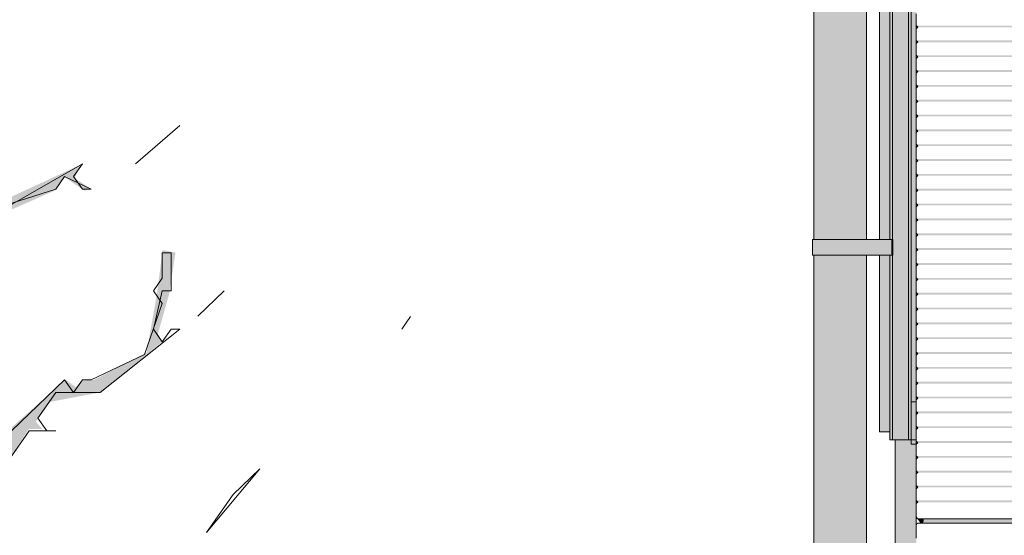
# Model space of a CAD drawing. Header units: metres. Extents: x -52 to 321, y -8 to 26.
# Tile 46 of 320: x -45.661 to -43.793, y 3.169 to 4.147. Entities that reach past the tile are written whole.
import ezdxf

# ---------------------------------------------------------------- set-up
doc = ezdxf.new("R2010")
doc.units = ezdxf.units.M
doc.header["$MEASUREMENT"] = 0
for name, color, linetype in [('10 Fassade', 7, 'Continuous'), ('10 Wand außen', 7, 'Continuous'), ('20 Träger', 7, 'Continuous'), ('30 Dachentwässerung', 7, 'Continuous'), ('50 Sanitäreinrichtung', 7, 'Continuous'), ('60 Pflanzen außen', 7, 'Continuous'), ('94 Genehmigungsplanung Bemaßung', 7, 'Continuous')]:
    doc.layers.add(name, color=color, linetype=linetype)
doc.styles.add('ERSTELLTER_STIL_2', font='arial.ttf')
doc.dimstyles.new('ERSTELLTER_STIL__1', dxfattribs={"dimtxt": 0.25, "dimasz": 0.19, "dimexe": 0.18, "dimexo": 0.1, "dimgap": 0, "dimtad": 1, "dimtih": 1, "dimtoh": 1, "dimzin": 0, "dimdsep": 46, "dimtxsty": 'ERSTELLTER_STIL_2', "dimblk": 'ARROWHEAD_6', "dimblk1": 'ARROWHEAD_6', "dimblk2": 'ARROWHEAD_6', "dimcen": 0.09, "dimclrd": 7, "dimclre": 7, "dimclrt": 7, "dimazin": 0, "dimtfac": 1, "dimtdec": 4, "dimtmove": 0, "dimatfit": 3, "dimfxl": 1, "dimtolj": 1, "dimtzin": 0, "dimarcsym": 0})

# ---------------------------------------------------------------- blocks, each defined once
blk = doc.blocks.new('Laubbäume 27[7]_1', base_point=(-46.1381, -0.3228))
at = {"layer": '60 Pflanzen außen', "linetype": 'Continuous', "lineweight": 0, "true_color": 0xffffff}
h = blk.add_hatch(color=7, dxfattribs=at)
h.paths.add_polyline_path([(-45.0578, 1.5973), (-45.0631, 1.6337), (-45.4996, 1.484), (-45.5628, 1.4759), (-45.71, 1.4274), (-45.7232, 1.4598), (-45.5102, 1.6297), (-45.4733, 1.6742), (-45.3524, 1.7187), (-45.305, 1.7834), (-45.163, 1.8562), (-45.1551, 1.9007), (-45.2998, 1.8198), (-45.3839, 1.7348), (-45.4549, 1.7227), (-45.5549, 1.6297), (-45.6877, 1.5548), (-45.8336, 1.3303), (-46.0676, 1.201), (-46.1106, 1.2974), (-46.1045, 1.3708), (-46.1676, 1.5407), (-46.1387, 1.5933), (-46.0203, 1.5933), (-45.8573, 1.6297), (-45.7942, 1.6378), (-45.7047, 1.6621), (-45.8152, 1.6985), (-45.8941, 1.6418), (-46.0361, 1.6419), (-46.165, 1.6095), (-46.2649, 1.7147), (-46.2596, 1.8037), (-46.1754, 1.8401), (-46.136, 1.9736), (-46.1097, 2.0019), (-45.9572, 1.8886), (-45.902, 1.8805), (-45.8967, 1.917), (-45.9572, 1.917), (-46.0545, 1.9817), (-46.0755, 2.0464), (-45.944, 2.1435), (-45.8309, 2.1718), (-45.7336, 2.2811), (-45.7428, 2.3195), (-45.8125, 2.2123), (-45.9203, 2.1921), (-46.0939, 2.0788), (-46.1965, 2.0788), (-46.214, 2.1127), (-46.1665, 2.1859), (-45.8647, 2.3687), (-45.7397, 2.3957), (-45.606, 2.716), (-45.4307, 2.8205), (-45.3387, 2.8474), (-45.4439, 2.8474), (-45.6192, 2.7294), (-45.7529, 2.4159), (-45.7901, 2.4125), (-45.8055, 2.4429), (-46.1189, 2.2474), (-46.1804, 2.1839), (-46.1944, 2.2054), (-46.0929, 2.3615), (-45.913, 2.541), (-45.8767, 2.5449), (-45.7558, 2.6462), (-45.7003, 2.6869), (-45.8413, 2.6178), (-45.8597, 2.6422), (-45.821, 2.6909), (-45.7276, 2.7682), (-45.8404, 2.6977), (-45.9179, 2.6042), (-45.9566, 2.6395), (-46.0597, 2.6408), (-46.057, 2.6219), (-46.0156, 2.6151), (-45.9734, 2.634), (-45.9496, 2.5975), (-45.9762, 2.578), (-46.098, 2.4805), (-46.1474, 2.4805), (-46.1652, 2.5019), (-46.1626, 2.5195), (-46.1322, 2.5663), (-46.1436, 2.5975), (-46.1132, 2.6444), (-46.1474, 2.697), (-46.1651, 2.7634), (-46.067, 2.8788), (-46.0092, 2.8601), (-45.9391, 2.8882), (-45.927, 2.8601), (-45.9331, 2.8413), (-45.8996, 2.8437), (-45.9254, 2.9092), (-46.0107, 2.8835), (-46.0472, 2.9397), (-45.9985, 3.0567), (-45.7101, 3.2686), (-45.6439, 3.3704), (-45.618, 3.3704), (-45.6302, 3.3845), (-45.6043, 3.4219), (-45.5054, 3.4406), (-45.3899, 3.5369), (-45.3988, 3.5507), (-45.3775, 3.6256), (-45.3653, 3.7052), (-45.3897, 3.7099), (-45.4003, 3.6279), (-45.4201, 3.5156), (-45.5191, 3.4641), (-45.5434, 3.4617), (-45.5541, 3.45), (-45.5739, 3.4641), (-45.6773, 3.3728), (-45.6926, 3.4032), (-45.7124, 3.3166), (-45.9985, 3.0825), (-46.0487, 3.0544), (-46.0639, 3.0497), (-46.081, 3.0767), (-45.9022, 3.2176), (-45.8793, 3.2461), (-45.8776, 3.2704), (-46.052, 3.1079), (-46.0634, 3.1255), (-46.0634, 3.1783), (-45.963, 3.3179), (-45.9139, 3.5521), (-45.8765, 3.6097), (-45.8976, 3.6287), (-45.8113, 3.7276), (-45.592, 3.8238), (-45.5753, 3.8482), (-45.5383, 3.8224), (-45.5268, 3.8265), (-45.5568, 3.8468), (-45.5436, 3.8725), (-45.7488, 3.7777), (-45.8117, 3.754), (-45.8606, 3.6788), (-45.8774, 3.7073), (-45.8452, 3.8922), (-45.8104, 3.9457), (-45.8289, 3.9484), (-45.8438, 3.9688), (-45.7042, 4.1639), (-45.6535, 4.1639), (-45.528, 4.3122), (-45.684, 4.1698), (-45.689, 4.1873), (-45.4759, 4.4468), (-45.4683, 4.4761), (-45.5622, 4.357), (-45.6903, 4.2127), (-45.7537, 4.1151), (-45.774, 4.1151), (-45.7943, 4.1444), (-45.8412, 4.0722), (-45.8564, 4.0644), (-45.8755, 4.0878), (-45.7397, 4.2439), (-45.6138, 4.5), (-45.5959, 4.5109), (-45.58, 4.5532), (-45.543, 4.7889), (-45.5398, 4.8295), (-45.5398, 4.8734), (-45.5504, 4.8897), (-45.5546, 4.8393), (-45.6075, 4.784), (-45.5789, 4.7857), (-45.5568, 4.7596), (-45.5885, 4.5613), (-45.6598, 4.4292), (-45.6953, 4.4195), (-45.7068, 4.398), (-45.6941, 4.3805), (-45.7093, 4.3122), (-45.7892, 4.2146), (-45.8108, 4.2264), (-45.8108, 4.2849), (-45.8247, 4.2907), (-45.8577, 4.24), (-45.9794, 4.3825), (-45.9502, 4.4527), (-45.9959, 4.3805), (-46.0289, 4.4254), (-45.9439, 4.6478), (-46.0289, 4.4527), (-46.0504, 4.4839), (-46.0441, 4.4234), (-46.0631, 4.3981), (-46.0961, 4.4488), (-46.0809, 4.521), (-46.1176, 4.6946), (-46.1158, 4.7352), (-46.1128, 4.8078), (-46.0823, 4.9108), (-46.0788, 5.0908), (-46.0788, 5.229), (-46.0788, 5.4178), (-46.1029, 5.4987), (-46.1029, 5.2728), (-46.1029, 5.1144), (-46.1314, 4.9964), (-46.1128, 4.9483), (-46.1143, 4.9038), (-46.1744, 4.8441), (-46.2147, 4.9061), (-46.1448, 4.7329), (-46.0991, 4.473), (-46.1098, 4.4449), (-46.0611, 4.281), (-46.0444, 4.2623), (-46.0611, 4.2365), (-46.0992, 4.2318), (-46.0824, 4.1991), (-46.1114, 3.9766), (-46.1129, 3.9205), (-46.1296, 3.8994), (-46.1661, 4.0141), (-46.1737, 4.089), (-46.1981, 4.1593), (-46.2498, 4.3794), (-46.2331, 4.2342), (-46.1829, 4.0422), (-46.1798, 3.9626), (-46.1798, 3.9486), (-46.1448, 3.8994), (-46.1631, 3.8736), (-46.1312, 3.7495), (-46.1479, 3.6793), (-46.1312, 3.485), (-46.1981, 3.4077), (-46.2316, 3.3679), (-46.2986, 3.389), (-46.3153, 3.4218), (-46.1799, 3.6044), (-46.1829, 3.684), (-46.2012, 3.6793), (-46.2194, 3.5763), (-46.2636, 3.6442), (-46.2499, 3.5365), (-46.329, 3.4499), (-46.4644, 3.6583), (-46.4827, 3.7004), (-46.5232, 3.873), (-46.569, 4.0194), (-46.569, 4.0817), (-46.569, 4.1318), (-46.5531, 4.2104), (-46.5487, 4.2524), (-46.5487, 4.3527), (-46.5646, 4.3567), (-46.5831, 4.1128), (-46.5813, 4.0695), (-46.5394, 3.8448), (-46.5299, 3.7987), (-46.4355, 3.5342), (-46.4447, 3.5037), (-46.5223, 3.6395), (-46.612, 3.8549), (-46.6851, 3.9673), (-46.698, 3.9264), (-46.5816, 3.7472), (-46.5664, 3.684), (-46.5786, 3.6653), (-46.5352, 3.636), (-46.4842, 3.5576), (-46.4356, 3.3679), (-46.4477, 3.3422), (-46.3823, 3.176), (-46.3615, 3.0558), (-46.3964, 3.0021), (-46.3825, 2.9807), (-46.5321, 2.6978), (-46.6082, 2.8148), (-46.5752, 2.8578), (-46.5068, 2.8578), (-46.4877, 2.8909), (-46.5905, 2.9573), (-46.6031, 2.9787), (-46.6044, 2.9163), (-46.6171, 2.8909), (-46.6513, 2.9631), (-46.6513, 3.0314), (-46.4763, 3.246), (-46.6145, 3.1231), (-46.6564, 3.0743), (-46.7553, 3.2265), (-46.7521, 3.2412), (-46.8047, 3.3221), (-46.7883, 3.3397), (-46.82, 3.3416), (-46.9924, 3.6499), (-46.9734, 3.7748), (-46.9417, 3.8626), (-46.9201, 3.9679), (-46.9366, 3.9484), (-46.9607, 3.8275), (-47.0051, 3.8021), (-47.038, 3.8743), (-47.0228, 3.9543), (-46.9746, 4.0577), (-46.9404, 4.1104), (-46.9087, 4.1123), (-46.9404, 4.2021), (-46.934, 4.2469), (-46.9746, 4.1845), (-46.9632, 4.165), (-46.9886, 4.0694), (-47.0091, 4.0433), (-47.0259, 3.9754), (-47.0434, 3.9391), (-47.1065, 4.0362), (-47.1019, 4.0948), (-47.2069, 4.2563), (-47.2237, 4.3359), (-47.2328, 4.3289), (-47.2297, 4.2961), (-47.245, 4.1557), (-47.2541, 4.144), (-47.2069, 4.0386), (-47.2069, 3.9941), (-47.2245, 3.9719), (-47.2678, 4.0386), (-47.3439, 4.0948), (-47.3104, 4.0363), (-47.1423, 3.8782), (-47.0578, 3.7483), (-47.0731, 3.7249), (-47.0076, 3.6242), (-46.9863, 3.5048), (-46.9879, 3.4837), (-47.0076, 3.4533), (-47.1568, 3.6827), (-47.1735, 3.6827), (-47.0913, 3.5329), (-46.8729, 3.2215), (-46.7834, 2.9765), (-46.7671, 2.9554), (-46.7925, 2.9343), (-46.822, 2.9359), (-46.8516, 2.9587), (-46.8379, 2.931), (-46.6995, 2.8318), (-46.6688, 2.7635), (-46.6678, 2.7359), (-46.6847, 2.7213), (-47.0102, 2.8189), (-47.0539, 2.848), (-47.1011, 2.8901), (-47.1559, 2.8621), (-46.8804, 2.7497), (-46.8744, 2.7169), (-46.7998, 2.7309), (-46.783, 2.7145), (-46.7709, 2.7356), (-46.6385, 2.6934), (-46.6187, 2.6653), (-46.6187, 2.6092), (-46.6392, 2.5869), (-46.5776, 2.4921), (-46.5655, 2.361), (-46.4803, 2.1339), (-46.4803, 2.0332), (-46.4985, 2.0191), (-46.8014, 2.0449), (-46.8014, 2.0637), (-46.8014, 2.1245), (-46.8257, 2.1339), (-46.8257, 2.0613), (-46.8417, 2.0306), (-46.8735, 2.0356), (-46.8235, 1.9587), (-46.8359, 1.9451), (-46.6231, 1.7486), (-46.5013, 1.6707), (-46.4859, 1.6448), (-46.4859, 1.5804), (-46.4698, 1.6052), (-46.4488, 1.6058), (-46.4353, 1.5849), (-46.4353, 1.5364), (-46.4447, 1.5225), (-46.4356, 1.4972), (-46.368, 1.3932), (-46.3639, 1.344), (-46.3321, 1.2951), (-46.4113, 1.1968), (-46.4504, 1.1975), (-46.48, 1.2431), (-46.4351, 1.3123), (-46.4351, 1.4153), (-46.4866, 1.2533), (-46.6109, 1.4445), (-46.633, 1.441), (-46.5485, 1.3111), (-46.4831, 1.1706), (-46.4831, 1.1472), (-46.4983, 1.1284), (-46.7372, 1.3883), (-46.5683, 1.1636), (-46.5851, 1.1495), (-46.7175, 1.194), (-46.9198, 1.3837), (-47.0233, 1.468), (-47.1557, 1.7279), (-47.2348, 1.8941), (-47.3246, 1.9597), (-47.0583, 1.5125), (-47.072, 1.4867), (-47.1618, 1.5382), (-46.8565, 1.3168), (-46.8377, 1.2904), (-46.8542, 1.2695), (-46.82, 1.269), (-46.7684, 1.1962), (-46.4985, 1.1065), (-46.4251, 0.9936), (-46.4157, 1.0028), (-46.3643, 0.8824), (-46.3643, 0.8353), (-46.3674, 0.8127), (-46.36, 0.761), (-46.3497, 0.5649), (-46.3663, 0.4935), (-46.3851, 0.1864), (-46.3674, 0.1591), (-46.4011, -0.2267), (-46.4011, -0.3226), (-46.3876, -0.2991), (-46.3503, -0.2991), (-46.3326, -0.3198), (-46.2996, -0.2761), (-46.2656, -0.2761), (-46.2497, -0.3005), (-46.2323, -0.2737), (-46.1828, -0.2972), (-46.252, 0.4444), (-46.1962, 0.8581), (-46.1518, 0.9712), (-46.1023, 1.0473), (-46.0323, 1.1218), (-45.9835, 1.128), (-45.6495, 1.395), (-45.5181, 1.4557)])
h.paths.add_polyline_path([(-45.8416, 4.0178), (-45.8949, 3.8188), (-45.8822, 3.8012), (-45.8924, 3.7758), (-45.8924, 3.7056), (-45.9279, 3.651), (-45.9279, 3.5788), (-45.9774, 3.5788), (-46.0446, 3.5729), (-46.0623, 3.6139), (-46.0623, 3.7037), (-45.9919, 3.8119), (-45.9418, 3.9066), (-45.8955, 3.9778)], flags=0)
h.paths.add_polyline_path([(-45.9063, 4.0431), (-46.0807, 3.7749), (-46.061, 3.9651), (-46.028, 4.0744), (-46.0471, 4.1114), (-46.0331, 4.1368), (-46.0293, 4.1817), (-45.99, 4.3299), (-45.8834, 4.2343), (-45.8746, 4.1563)], flags=0)
h.paths.add_polyline_path([(-45.8777, 2.5676), (-45.9128, 2.5429), (-45.9145, 2.5421), (-46.0434, 2.4317), (-46.0606, 2.4483), (-46.0122, 2.5226), (-45.9528, 2.5904), (-45.8989, 2.5904)], flags=0)
h.paths.add_polyline_path([(-45.9995, 3.5083), (-46.0653, 3.2358), (-46.0945, 3.1796), (-46.0982, 3.0982), (-46.1128, 3.0982), (-46.1164, 3.1487), (-46.1438, 3.174), (-46.0452, 3.4831)], flags=0)
h.paths.add_polyline_path([(-46.1169, 2.3469), (-46.1397, 2.354), (-46.2143, 2.2392), (-46.2113, 2.2907), (-46.1626, 2.4406), (-46.0926, 2.4265)], flags=0)
h.paths.add_polyline_path([(-46.158, 2.0379), (-46.1656, 2.0028), (-46.2296, 1.8693), (-46.2417, 1.9677), (-46.2113, 2.0636)], flags=0)
h.paths.add_polyline_path([(-46.1995, 3.0769), (-46.2135, 3.0586), (-46.2513, 3.0534), (-46.2989, 3.0292), (-46.2989, 3.0528), (-46.315, 3.0776), (-46.2831, 3.1475), (-46.2661, 3.1312), (-46.216, 3.2697)], flags=0)
h.paths.add_polyline_path([(-46.2258, 2.9327), (-46.2459, 2.8456), (-46.2906, 2.9145), (-46.244, 3.017), (-46.2349, 2.9777), (-46.2495, 2.9608)], flags=0)
h.paths.add_polyline_path([(-46.2655, 3.2995), (-46.2502, 3.2684), (-46.2869, 3.2618), (-46.334, 3.1979), (-46.3493, 3.1301), (-46.3493, 3.1772), (-46.3994, 3.2948), (-46.3847, 3.3127), (-46.3847, 3.3663), (-46.4006, 3.3908), (-46.4183, 3.53), (-46.3474, 3.4416), (-46.315, 3.3907), (-46.2982, 3.3649), (-46.2496, 3.3202)], flags=0)
h.paths.add_polyline_path([(-46.4491, 1.6559), (-46.5328, 1.7543), (-46.6553, 1.8023), (-46.6972, 1.8667), (-46.8022, 1.9463), (-46.8052, 2.0142), (-46.6111, 2.0121), (-46.4788, 1.9723), (-46.3966, 1.8459), (-46.4118, 1.8225), (-46.3491, 1.6633), (-46.3491, 1.4383)], flags=0)
h.paths.add_polyline_path([(-46.3491, 2.9785), (-46.3674, 2.8126), (-46.3806, 2.7821), (-46.3513, 2.7189), (-46.4034, 2.711), (-46.4137, 2.6884), (-46.432, 2.7098), (-46.4496, 2.7144), (-46.4482, 2.7618), (-46.417, 2.8098), (-46.4027, 2.7934), (-46.3858, 2.79), (-46.3755, 2.8273), (-46.3972, 2.8606), (-46.3997, 2.8803), (-46.3843, 2.9097)], flags=0)
h.paths.add_polyline_path([(-46.3667, 2.5197), (-46.385, 2.494), (-46.3637, 2.4752), (-46.3637, 2.4003), (-46.4055, 2.3359), (-46.385, 2.3043), (-46.3637, 2.1615), (-46.3835, 2.1311), (-46.3972, 2.1639), (-46.4169, 2.1358), (-46.382, 2.0562), (-46.4002, 2.0398), (-46.5158, 2.4472), (-46.5021, 2.4799), (-46.5265, 2.5713), (-46.4976, 2.6813), (-46.3621, 2.59)], flags=0)
h.paths.add_polyline_path([(-46.5842, 2.8841), (-46.5848, 2.9066), (-46.5682, 2.9358), (-46.5175, 2.8841)], flags=0)
h.paths.add_polyline_path([(-46.7204, 2.9576), (-46.7894, 3.0773), (-46.7696, 3.0773), (-46.7534, 3.1021), (-46.807, 3.1507), (-46.9016, 3.4352), (-46.7879, 3.1992), (-46.7365, 3.1021), (-46.7343, 3.0717), (-46.7505, 3.0513), (-46.6866, 2.9825), (-46.6867, 2.8628)], flags=0)
h.paths.add_polyline_path([(-47.0085, 3.7076), (-47.0212, 3.7103), (-47.0225, 3.7318), (-47.1385, 3.9103), (-47.2228, 4.1123), (-47.2025, 4.2332), (-47.1189, 4.0557), (-47.1087, 4.0166), (-47.0592, 3.9484), (-47.0556, 3.9004)], flags=0)
at = {"layer": '60 Pflanzen außen', "color": 8, "linetype": 'Continuous', "lineweight": 18}
for p, q in [((-45.3568, 3.9461), (-45.4409, 3.8737)), ((-45.4409, 3.8737), (-45.3568, 3.9461)), ((-45.5419, 3.8737), (-45.7103, 3.7773)), ((-45.5588, 3.8496), (-45.5419, 3.8737)), ((-45.5924, 3.8255), (-45.5756, 3.8496)), ((-45.5756, 3.8496), (-45.5251, 3.8255)), ((-45.542, 3.8255), (-45.5588, 3.8496)), ((-45.744, 3.7773), (-45.5924, 3.8255)), ((-45.5251, 3.8255), (-45.542, 3.8255)), ((-45.3736, 3.7049), (-45.3905, 3.7049)), ((-45.3905, 3.7049), (-45.3905, 3.6566)), ((-45.3736, 3.6325), (-45.3736, 3.7049)), ((-45.3905, 3.6566), (-45.4073, 3.6325)), ((-45.4073, 3.5602), (-45.3905, 3.6325)), ((-45.4073, 3.6325), (-45.3905, 3.6084)), ((-45.3905, 3.6325), (-45.3736, 3.6325)), ((-45.2726, 3.6325), (-45.3231, 3.5843)), ((-45.3231, 3.5843), (-45.2726, 3.6325)), ((-45.3905, 3.6084), (-45.4241, 3.5119)), ((-44.9192, 3.5842), (-44.936, 3.5601)), ((-44.936, 3.5601), (-44.9192, 3.5842)), ((-45.5083, 3.4396), (-45.3568, 3.5602)), ((-45.3905, 3.5361), (-45.4073, 3.5602)), ((-45.3736, 3.5602), (-45.3905, 3.5361)), ((-45.3568, 3.5602), (-45.3736, 3.5602)), ((-45.4241, 3.5119), (-45.5252, 3.4637)), ((-45.5757, 3.4637), (-45.6767, 3.3673)), ((-45.5588, 3.4396), (-45.5757, 3.4637)), ((-45.542, 3.4637), (-45.5588, 3.4396)), ((-45.5252, 3.4637), (-45.542, 3.4637)), ((-45.6262, 3.3914), (-45.5925, 3.4396)), ((-45.5925, 3.4396), (-45.5083, 3.4396)), ((-45.6093, 3.3672), (-45.6262, 3.3914)), ((-45.7103, 3.2708), (-45.643, 3.3673)), ((-45.643, 3.3673), (-45.5925, 3.3672)), ((-45.5925, 3.3672), (-45.6093, 3.3672)), ((-45.3064, 3.1743), (-45.2053, 3.2949)), ((-45.2053, 3.2949), (-45.2558, 3.2466)), ((-45.2558, 3.2466), (-45.3064, 3.1743))]:
    blk.add_line(p, q, dxfattribs=at)
blk = doc.blocks.new('*D16', base_point=(-33357.279, 0))
at = {"layer": '94 Genehmigungsplanung Bemaßung', "color": 7, "linetype": 'Continuous', "lineweight": 13}
for p, q in [((-48.9997, 9.5481), (-48.9997, 9.9231)), ((-43.9997, 9.5481), (-43.9997, 9.9231)), ((-48.8997, 9.8356), (-49.0997, 9.6356)), ((-43.8997, 9.8356), (-44.0997, 9.6356)), ((-49.1497, 9.7356), (-48.9997, 9.7356)), ((-48.9997, 9.7356), (-43.9997, 9.7356))]:
    blk.add_line(p, q, dxfattribs=at)
at = {"layer": '94 Genehmigungsplanung Bemaßung', "color": 7, "lineweight": 13, "insert": (-46.8333, 9.7856), "char_height": 0.25, "attachment_point": 7, "style": 'ERSTELLTER_STIL_2'}
blk.add_mtext('\\A1;{\\pql;\\fArial|b0|i0|c0|p0;\\W1.000000;5,00}', dxfattribs=at)
blk = doc.blocks.new('ARROWHEAD_6')
at = {"color": 0, "linetype": 'Continuous', "lineweight": 0}
for p, q in [((-0.5, -0.5), (0.5, 0.5)), ((0, 0), (-1, 0))]:
    blk.add_line(p, q, dxfattribs=at)
blk = doc.blocks.new('*D18', base_point=(-33357.279, 0))
at = {"layer": '94 Genehmigungsplanung Bemaßung', "color": 7, "linetype": 'Continuous', "lineweight": 13}
for p, q in [((-43.9997, 9.5481), (-43.9997, 9.9231)), ((-28.1801, 9.5481), (-28.1801, 9.9231)), ((-43.8997, 9.8356), (-44.0997, 9.6356)), ((-28.2801, 9.6356), (-28.0801, 9.8356)), ((-43.9997, 9.7356), (-28.1801, 9.7356)), ((-28.1801, 9.7356), (-28.0301, 9.7356))]:
    blk.add_line(p, q, dxfattribs=at)
at = {"layer": '94 Genehmigungsplanung Bemaßung', "color": 7, "lineweight": 13, "insert": (-36.5189, 9.7856), "char_height": 0.25, "attachment_point": 7, "style": 'ERSTELLTER_STIL_2'}
blk.add_mtext('\\A1;{\\pql;\\fArial|b0|i0|c0|p0;\\W1.000000;15,82}', dxfattribs=at)
blk = doc.blocks.new('*D19', base_point=(-33357.279, 0))
at = {"layer": '94 Genehmigungsplanung Bemaßung', "color": 7, "linetype": 'Continuous', "lineweight": 13}
for p, q in [((-43.9997, 8.9588), (-43.9997, 9.3338)), ((-43.5897, 8.9588), (-43.5897, 9.3338)), ((-43.8997, 9.2463), (-44.0997, 9.0463)), ((-43.4897, 9.2463), (-43.6897, 9.0463)), ((-44.1497, 9.1463), (-43.9997, 9.1463)), ((-43.9997, 9.1463), (-43.5897, 9.1463))]:
    blk.add_line(p, q, dxfattribs=at)
at = {"layer": '94 Genehmigungsplanung Bemaßung', "color": 7, "lineweight": 13, "insert": (-44.481, 9.1963), "char_height": 0.25, "attachment_point": 7, "style": 'ERSTELLTER_STIL_2'}
blk.add_mtext('\\A1;{\\pql;\\fArial|b0|i0|c0|p0;\\W1.000000;41}', dxfattribs=at)

msp = doc.modelspace()

# ---------------------------------------------------------------- hatches: boundary and pattern name
at = {"layer": '10 Fassade', "linetype": 'Continuous', "lineweight": 0, "true_color": 0x000000}
for points in [[(-43.9597, 4.1357), (-43.9567, 4.1327), (-28.2227, 4.1327), (-28.2197, 4.1357)], [(-43.9567, 4.1327), (-43.9597, 4.1357), (-43.9572, 4.1322)], [(-43.9567, 4.1327), (-43.9572, 4.1322), (-28.2222, 4.1322), (-28.2227, 4.1327)], [(-43.9597, 4.1076), (-43.9567, 4.1046), (-28.2227, 4.1046), (-28.2197, 4.1076)], [(-43.9567, 4.1046), (-43.9597, 4.1076), (-43.9572, 4.1041)], [(-43.9567, 4.1046), (-43.9572, 4.1041), (-28.2222, 4.1041), (-28.2227, 4.1046)], [(-43.9597, 4.0794), (-43.9567, 4.0764), (-28.2227, 4.0764), (-28.2197, 4.0794)], [(-43.9567, 4.0764), (-43.9597, 4.0794), (-43.9572, 4.0759)], [(-43.9572, 4.0759), (-28.2222, 4.0759), (-28.2227, 4.0764), (-43.9567, 4.0764)], [(-28.2197, 4.0513), (-43.9597, 4.0513), (-43.9567, 4.0483), (-28.2227, 4.0483)], [(-43.9567, 4.0483), (-43.9597, 4.0513), (-43.9572, 4.0478)], [(-43.9572, 4.0478), (-28.2222, 4.0478), (-28.2227, 4.0483), (-43.9567, 4.0483)], [(-43.9597, 4.0232), (-43.9567, 4.0202), (-28.2227, 4.0202), (-28.2197, 4.0232)], [(-43.9567, 4.0202), (-43.9597, 4.0232), (-43.9572, 4.0196)], [(-43.9567, 4.0202), (-43.9572, 4.0196), (-28.2222, 4.0196), (-28.2227, 4.0202)], [(-43.9597, 3.995), (-43.9567, 3.992), (-28.2227, 3.992), (-28.2197, 3.995)], [(-43.9567, 3.992), (-43.9597, 3.995), (-43.9572, 3.9915)], [(-43.9572, 3.9915), (-28.2222, 3.9915), (-28.2227, 3.992), (-43.9567, 3.992)], [(-28.2197, 3.9669), (-43.9597, 3.9669), (-43.9567, 3.9639), (-28.2227, 3.9639)], [(-43.9567, 3.9639), (-43.9597, 3.9669), (-43.9572, 3.9634)], [(-43.9572, 3.9634), (-28.2222, 3.9634), (-28.2227, 3.9639), (-43.9567, 3.9639)], [(-43.9597, 3.9387), (-43.9567, 3.9357), (-28.2227, 3.9357), (-28.2197, 3.9387)], [(-43.9567, 3.9357), (-43.9597, 3.9387), (-43.9572, 3.9352)], [(-43.9567, 3.9357), (-43.9572, 3.9352), (-28.2222, 3.9352), (-28.2227, 3.9357)], [(-28.2197, 3.9106), (-43.9597, 3.9106), (-43.9567, 3.9076), (-28.2227, 3.9076)], [(-43.9567, 3.9076), (-43.9597, 3.9106), (-43.9572, 3.9071)], [(-43.9572, 3.9071), (-28.2222, 3.9071), (-28.2227, 3.9076), (-43.9567, 3.9076)], [(-28.2197, 3.8824), (-43.9597, 3.8824), (-43.9567, 3.8794), (-28.2227, 3.8794)], [(-43.9567, 3.8794), (-43.9597, 3.8824), (-43.9572, 3.8789)], [(-43.9567, 3.8794), (-43.9572, 3.8789), (-28.2222, 3.8789), (-28.2227, 3.8794)], [(-43.9597, 3.8543), (-43.9567, 3.8513), (-28.2227, 3.8513), (-28.2197, 3.8543)], [(-43.9567, 3.8513), (-43.9597, 3.8543), (-43.9572, 3.8508)], [(-43.9567, 3.8513), (-43.9572, 3.8508), (-28.2222, 3.8508), (-28.2227, 3.8513)], [(-28.2197, 3.8262), (-43.9597, 3.8262), (-43.9567, 3.8232), (-28.2227, 3.8232)], [(-43.9567, 3.8232), (-43.9597, 3.8262), (-43.9572, 3.8226)], [(-43.9567, 3.8232), (-43.9572, 3.8226), (-28.2222, 3.8226), (-28.2227, 3.8232)], [(-43.9597, 3.798), (-43.9567, 3.795), (-28.2227, 3.795), (-28.2197, 3.798)], [(-43.9567, 3.795), (-43.9597, 3.798), (-43.9572, 3.7945)], [(-43.9567, 3.795), (-43.9572, 3.7945), (-28.2222, 3.7945), (-28.2227, 3.795)], [(-28.2197, 3.7699), (-43.9597, 3.7699), (-43.9567, 3.7669), (-28.2227, 3.7669)], [(-43.9567, 3.7669), (-43.9597, 3.7699), (-43.9572, 3.7663)], [(-43.9572, 3.7663), (-28.2222, 3.7663), (-28.2227, 3.7669), (-43.9567, 3.7669)], [(-43.9597, 3.7417), (-43.9567, 3.7387), (-28.2227, 3.7387), (-28.2197, 3.7417)], [(-43.9567, 3.7387), (-43.9597, 3.7417), (-43.9572, 3.7382)], [(-43.9572, 3.7382), (-28.2222, 3.7382), (-28.2227, 3.7387), (-43.9567, 3.7387)], [(-43.9597, 3.7136), (-43.9567, 3.7106), (-28.2227, 3.7106), (-28.2197, 3.7136)], [(-43.9567, 3.7106), (-43.9597, 3.7136), (-43.9572, 3.7101)], [(-43.9567, 3.7106), (-43.9572, 3.7101), (-28.2222, 3.7101), (-28.2227, 3.7106)], [(-28.2197, 3.6854), (-43.9597, 3.6854), (-43.9567, 3.6824), (-28.2227, 3.6824)], [(-43.9567, 3.6824), (-43.9597, 3.6854), (-43.9572, 3.6819)], [(-43.9572, 3.6819), (-28.2222, 3.6819), (-28.2227, 3.6824), (-43.9567, 3.6824)], [(-43.9597, 3.6573), (-43.9567, 3.6543), (-28.2227, 3.6543), (-28.2197, 3.6573)], [(-43.9567, 3.6543), (-43.9597, 3.6573), (-43.9572, 3.6538)], [(-43.9572, 3.6538), (-28.2222, 3.6538), (-28.2227, 3.6543), (-43.9567, 3.6543)], [(-43.9597, 3.6292), (-43.9567, 3.6261), (-28.2227, 3.6261), (-28.2197, 3.6292)], [(-43.9567, 3.6261), (-43.9597, 3.6292), (-43.9572, 3.6256)], [(-43.9572, 3.6256), (-28.2222, 3.6256), (-28.2227, 3.6261), (-43.9567, 3.6261)], [(-28.2197, 3.601), (-43.9597, 3.601), (-43.9567, 3.598), (-28.2227, 3.598)], [(-43.9567, 3.598), (-43.9597, 3.601), (-43.9572, 3.5975)], [(-43.9567, 3.598), (-43.9572, 3.5975), (-28.2222, 3.5975), (-28.2227, 3.598)], [(-43.9597, 3.5729), (-43.9567, 3.5699), (-28.2227, 3.5699), (-28.2197, 3.5729)], [(-43.9567, 3.5699), (-43.9597, 3.5729), (-43.9572, 3.5693)], [(-43.9567, 3.5699), (-43.9572, 3.5693), (-28.2222, 3.5693), (-28.2227, 3.5699)], [(-28.2197, 3.5447), (-43.9597, 3.5447), (-43.9567, 3.5417), (-28.2227, 3.5417)], [(-43.9567, 3.5417), (-43.9597, 3.5447), (-43.9572, 3.5412)], [(-43.9572, 3.5412), (-28.2222, 3.5412), (-28.2227, 3.5417), (-43.9567, 3.5417)], [(-28.2197, 3.5166), (-43.9597, 3.5166), (-43.9567, 3.5136), (-28.2227, 3.5136)], [(-43.9567, 3.5136), (-43.9597, 3.5166), (-43.9572, 3.5131)], [(-43.9572, 3.5131), (-28.2222, 3.5131), (-28.2227, 3.5136), (-43.9567, 3.5136)], [(-43.9597, 3.4884), (-43.9567, 3.4854), (-28.2227, 3.4854), (-28.2197, 3.4884)], [(-43.9567, 3.4854), (-43.9597, 3.4884), (-43.9572, 3.4849)], [(-43.9572, 3.4849), (-28.2222, 3.4849), (-28.2227, 3.4854), (-43.9567, 3.4854)], [(-43.9597, 3.4603), (-43.9567, 3.4573), (-28.2227, 3.4573), (-28.2197, 3.4603)], [(-43.9567, 3.4573), (-43.9597, 3.4603), (-43.9572, 3.4568)], [(-43.9567, 3.4573), (-43.9572, 3.4568), (-28.2222, 3.4568), (-28.2227, 3.4573)], [(-28.2197, 3.4321), (-43.9597, 3.4321), (-43.9567, 3.4291), (-28.2227, 3.4291)], [(-43.9567, 3.4291), (-43.9597, 3.4321), (-43.9572, 3.4286)], [(-43.9572, 3.4286), (-28.2222, 3.4286), (-28.2227, 3.4291), (-43.9567, 3.4291)], [(-43.9597, 3.404), (-43.9567, 3.401), (-28.2227, 3.401), (-28.2197, 3.404)], [(-43.9567, 3.401), (-43.9597, 3.404), (-43.9572, 3.4005)], [(-43.9572, 3.4005), (-28.2222, 3.4005), (-28.2227, 3.401), (-43.9567, 3.401)], [(-28.2197, 3.3759), (-43.9597, 3.3759), (-43.9567, 3.3729), (-28.2227, 3.3729)], [(-43.9567, 3.3729), (-43.9597, 3.3759), (-43.9572, 3.3723)], [(-43.9572, 3.3723), (-28.2222, 3.3723), (-28.2227, 3.3729), (-43.9567, 3.3729)], [(-28.2197, 3.3477), (-43.9597, 3.3477), (-43.9567, 3.3447), (-28.2227, 3.3447)], [(-43.9567, 3.3447), (-43.9597, 3.3477), (-43.9572, 3.3442)], [(-43.9572, 3.3442), (-28.2222, 3.3442), (-28.2227, 3.3447), (-43.9567, 3.3447)], [(-28.2197, 3.3196), (-43.9597, 3.3196), (-43.9567, 3.3166), (-28.2227, 3.3166)], [(-43.9567, 3.3166), (-43.9597, 3.3196), (-43.9572, 3.3161)], [(-43.9567, 3.3166), (-43.9572, 3.3161), (-28.2222, 3.3161), (-28.2227, 3.3166)], [(-43.9597, 3.2914), (-43.9567, 3.2884), (-28.2227, 3.2884), (-28.2197, 3.2914)], [(-43.9567, 3.2884), (-43.9597, 3.2914), (-43.9572, 3.2879)], [(-43.9572, 3.2879), (-28.2222, 3.2879), (-28.2227, 3.2884), (-43.9567, 3.2884)], [(-28.2197, 3.2633), (-43.9597, 3.2633), (-43.9567, 3.2603), (-28.2227, 3.2603)], [(-43.9567, 3.2603), (-43.9597, 3.2633), (-43.9572, 3.2598)], [(-43.9567, 3.2603), (-43.9572, 3.2598), (-28.2222, 3.2598), (-28.2227, 3.2603)], [(-28.2197, 3.2351), (-43.9597, 3.2351), (-43.9567, 3.2321), (-28.2227, 3.2321)], [(-43.9567, 3.2321), (-43.9597, 3.2351), (-43.9572, 3.2316)], [(-43.9572, 3.2316), (-28.2222, 3.2316), (-28.2227, 3.2321), (-43.9567, 3.2321)], [(-43.9577, 3.2005), (-43.9516, 3.192), (-43.9499, 3.192), (-43.9497, 3.1921), (-43.9479, 3.2005)], [(-43.9469, 3.195), (-43.9478, 3.1929), (-28.2316, 3.1929), (-28.2324, 3.195)], [(-43.9469, 3.2005), (-43.9469, 3.195), (-28.2324, 3.195), (-28.2324, 3.2005)], [(-43.9478, 3.1929), (-43.9499, 3.192), (-28.2294, 3.192), (-28.2316, 3.1929)]]:
    msp.add_hatch(color=18, dxfattribs=at).paths.add_polyline_path(points)
at = {"layer": '10 Wand außen', "linetype": 'Continuous', "lineweight": 0, "true_color": 0x000000}
for points in [[(-43.9997, 3.35), (-43.9997, 1.965), (-43.9597, 1.9717), (-43.9597, 3.35)], [(-43.9479, 3.2005), (-43.9497, 3.1921), (-43.9478, 3.1929), (-43.9469, 3.195), (-43.9469, 3.2005)]]:
    msp.add_hatch(color=18, dxfattribs=at).paths.add_polyline_path(points)
at = {"layer": '20 Träger', "linetype": 'Continuous', "lineweight": 0, "true_color": 0x000000}
msp.add_hatch(color=18, dxfattribs=at).paths.add_polyline_path([(-43.9697, 3.4222), (-43.9697, 3.35), (-43.9597, 3.35), (-43.9597, 3.3699), (-43.9597, 3.3759), (-43.9597, 3.4222)])
at = {"layer": '30 Dachentwässerung', "linetype": 'Continuous', "lineweight": 0, "true_color": 0x000000}
for points in [[(-44.1543, 3.73), (-44.1476, 3.73), (-44.1476, 5.2585), (-44.1543, 5.2585)], [(-44.1476, 3.73), (-44.1293, 3.73), (-44.1293, 5.2585), (-44.1476, 5.2585)], [(-44.1293, 3.73), (-44.1043, 3.73), (-44.1043, 5.2585), (-44.1293, 5.2585)], [(-44.1043, 5.2585), (-44.1043, 3.73), (-44.0793, 3.73), (-44.0793, 5.2585)], [(-44.061, 5.2585), (-44.0793, 5.2585), (-44.0793, 3.73), (-44.061, 3.73)], [(-44.061, 5.2585), (-44.061, 3.73), (-44.0543, 3.73), (-44.0543, 5.2585)], [(-44.1564, 3.7), (-44.1495, 3.7), (-44.1495, 3.73), (-44.1564, 3.73)], [(-44.1495, 3.73), (-44.1495, 3.7), (-44.1304, 3.7), (-44.1304, 3.73)], [(-44.1304, 3.7), (-44.1044, 3.7), (-44.1044, 3.73), (-44.1304, 3.73)], [(-44.1044, 3.7), (-44.0064, 3.7), (-44.0064, 3.73), (-44.1044, 3.73)], [(-44.0064, 3.7), (-44.0044, 3.7), (-44.0044, 3.73), (-44.0064, 3.73)], [(-44.1476, 3.7), (-44.1543, 3.7), (-44.1543, 2.03), (-44.1476, 2.03)], [(-44.1293, 3.7), (-44.1476, 3.7), (-44.1476, 2.03), (-44.1293, 2.03)], [(-44.1293, 2.03), (-44.1043, 2.03), (-44.1043, 3.7), (-44.1293, 3.7)], [(-44.1043, 3.7), (-44.1043, 2.03), (-44.0793, 2.03), (-44.0793, 3.7)], [(-44.0793, 2.03), (-44.061, 2.03), (-44.061, 3.7), (-44.0793, 3.7)], [(-44.061, 3.7), (-44.061, 2.03), (-44.0543, 2.03), (-44.0543, 3.7)]]:
    msp.add_hatch(color=18, dxfattribs=at).paths.add_polyline_path(points)
at = {"layer": '50 Sanitäreinrichtung', "linetype": 'Continuous', "lineweight": 0, "true_color": 0x000000}
for points in [[(-44.0097, 3.73), (-44.0064, 3.73), (-44.0047, 3.73), (-44.0047, 5.7204), (-44.0097, 5.7203)], [(-44.0047, 5.7204), (-44.0047, 3.73), (-44.0044, 3.73), (-44.0044, 3.7), (-44.0047, 3.7), (-44.0047, 3.35), (-43.9747, 3.35), (-43.9747, 5.7213)], [(-43.9747, 3.35), (-43.9697, 3.35), (-43.9697, 5.7214), (-43.9747, 5.7213)], [(-43.9597, 5.7217), (-43.9697, 5.7214), (-43.9697, 3.4222), (-43.9597, 3.4222)], [(-44.0097, 4.335), (-44.0297, 4.335), (-44.0297, 3.73), (-44.0097, 3.73)], [(-44.0297, 3.7), (-44.0297, 3.365), (-44.0097, 3.365), (-44.0097, 3.7)], [(-44.0064, 3.7), (-44.0097, 3.7), (-44.0097, 3.35), (-44.0047, 3.35), (-44.0047, 3.7)]]:
    msp.add_hatch(color=18, dxfattribs=at).paths.add_polyline_path(points)

# ---------------------------------------------------------------- linework, layer by layer
at = {"layer": '10 Fassade', "color": 7, "linetype": 'Continuous', "lineweight": 13}
for p, q in [((-43.9597, 4.1579), (-43.9597, 4.1357)), ((-43.9567, 4.1327), (-43.9597, 4.1357)), ((-43.9597, 4.1357), (-43.9597, 4.1297)), ((-43.9597, 4.1297), (-43.9567, 4.1327)), ((-43.9597, 4.1297), (-43.9597, 4.1076)), ((-43.9567, 4.1046), (-43.9597, 4.1076)), ((-43.9597, 4.1076), (-43.9597, 4.1016)), ((-43.9597, 4.1016), (-43.9567, 4.1046)), ((-43.9597, 4.1016), (-43.9597, 4.0794)), ((-43.9567, 4.0764), (-43.9597, 4.0794)), ((-43.9597, 4.0794), (-43.9597, 4.0734)), ((-43.9597, 4.0734), (-43.9567, 4.0764)), ((-43.9597, 4.0734), (-43.9597, 4.0513)), ((-43.9567, 4.0483), (-43.9597, 4.0513)), ((-43.9597, 4.0513), (-43.9597, 4.0453)), ((-43.9597, 4.0453), (-43.9567, 4.0483)), ((-43.9597, 4.0453), (-43.9597, 4.0232)), ((-43.9567, 4.0202), (-43.9597, 4.0232)), ((-43.9597, 4.0232), (-43.9597, 4.0171)), ((-43.9597, 4.0171), (-43.9567, 4.0202)), ((-43.9597, 4.0171), (-43.9597, 3.995)), ((-43.9567, 3.992), (-43.9597, 3.995)), ((-43.9597, 3.995), (-43.9597, 3.989)), ((-43.9597, 3.989), (-43.9567, 3.992)), ((-43.9597, 3.989), (-43.9597, 3.9669)), ((-43.9567, 3.9639), (-43.9597, 3.9669)), ((-43.9597, 3.9669), (-43.9597, 3.9609)), ((-43.9597, 3.9609), (-43.9567, 3.9639)), ((-43.9597, 3.9609), (-43.9597, 3.9387)), ((-43.9567, 3.9357), (-43.9597, 3.9387)), ((-43.9597, 3.9387), (-43.9597, 3.9327)), ((-43.9597, 3.9327), (-43.9567, 3.9357)), ((-43.9597, 3.9327), (-43.9597, 3.9106)), ((-43.9567, 3.9076), (-43.9597, 3.9106)), ((-43.9597, 3.9106), (-43.9597, 3.9046)), ((-43.9597, 3.9046), (-43.9567, 3.9076)), ((-43.9597, 3.9046), (-43.9597, 3.8824)), ((-43.9567, 3.8794), (-43.9597, 3.8824)), ((-43.9597, 3.8824), (-43.9597, 3.8764)), ((-43.9597, 3.8764), (-43.9567, 3.8794)), ((-43.9597, 3.8764), (-43.9597, 3.8543)), ((-43.9567, 3.8513), (-43.9597, 3.8543)), ((-43.9597, 3.8543), (-43.9597, 3.8483)), ((-43.9597, 3.8483), (-43.9567, 3.8513)), ((-43.9597, 3.8483), (-43.9597, 3.8262)), ((-43.9567, 3.8232), (-43.9597, 3.8262)), ((-43.9597, 3.8262), (-43.9597, 3.8201)), ((-43.9597, 3.8201), (-43.9567, 3.8232)), ((-43.9597, 3.8201), (-43.9597, 3.798)), ((-43.9567, 3.795), (-43.9597, 3.798)), ((-43.9597, 3.798), (-43.9597, 3.792)), ((-43.9597, 3.792), (-43.9567, 3.795)), ((-43.9597, 3.792), (-43.9597, 3.7699)), ((-43.9567, 3.7669), (-43.9597, 3.7699)), ((-43.9597, 3.7699), (-43.9597, 3.7639)), ((-43.9597, 3.7639), (-43.9567, 3.7669)), ((-43.9597, 3.7639), (-43.9597, 3.7417)), ((-43.9567, 3.7387), (-43.9597, 3.7417)), ((-43.9597, 3.7417), (-43.9597, 3.7357)), ((-43.9597, 3.7357), (-43.9567, 3.7387)), ((-43.9597, 3.7357), (-43.9597, 3.7136)), ((-43.9567, 3.7106), (-43.9597, 3.7136)), ((-43.9597, 3.7136), (-43.9597, 3.7076)), ((-43.9597, 3.7076), (-43.9567, 3.7106)), ((-43.9597, 3.7076), (-43.9597, 3.6854)), ((-43.9567, 3.6824), (-43.9597, 3.6854)), ((-43.9597, 3.6854), (-43.9597, 3.6794)), ((-43.9597, 3.6794), (-43.9567, 3.6824)), ((-43.9597, 3.6794), (-43.9597, 3.6573)), ((-43.9567, 3.6543), (-43.9597, 3.6573)), ((-43.9597, 3.6573), (-43.9597, 3.6513)), ((-43.9597, 3.6513), (-43.9567, 3.6543)), ((-43.9597, 3.6513), (-43.9597, 3.6292)), ((-43.9567, 3.6261), (-43.9597, 3.6292)), ((-43.9597, 3.6292), (-43.9597, 3.6231)), ((-43.9597, 3.6231), (-43.9567, 3.6261)), ((-43.9597, 3.6231), (-43.9597, 3.601)), ((-43.9567, 3.598), (-43.9597, 3.601)), ((-43.9597, 3.601), (-43.9597, 3.595)), ((-43.9597, 3.595), (-43.9567, 3.598)), ((-43.9597, 3.595), (-43.9597, 3.5729)), ((-43.9567, 3.5699), (-43.9597, 3.5729)), ((-43.9597, 3.5729), (-43.9597, 3.5669)), ((-43.9597, 3.5669), (-43.9567, 3.5699)), ((-43.9597, 3.5669), (-43.9597, 3.5447)), ((-43.9567, 3.5417), (-43.9597, 3.5447)), ((-43.9597, 3.5447), (-43.9597, 3.5387)), ((-43.9597, 3.5387), (-43.9567, 3.5417)), ((-43.9597, 3.5387), (-43.9597, 3.5166)), ((-43.9567, 3.5136), (-43.9597, 3.5166)), ((-43.9597, 3.5166), (-43.9597, 3.5106)), ((-43.9597, 3.5106), (-43.9567, 3.5136)), ((-43.9597, 3.5106), (-43.9597, 3.4884)), ((-43.9567, 3.4854), (-43.9597, 3.4884)), ((-43.9597, 3.4884), (-43.9597, 3.4824)), ((-43.9597, 3.4824), (-43.9567, 3.4854)), ((-43.9597, 3.4824), (-43.9597, 3.4603)), ((-43.9567, 3.4573), (-43.9597, 3.4603)), ((-43.9597, 3.4603), (-43.9597, 3.4543)), ((-43.9597, 3.4543), (-43.9567, 3.4573)), ((-43.9597, 3.4543), (-43.9597, 3.4321)), ((-43.9567, 3.4291), (-43.9597, 3.4321)), ((-43.9597, 3.4321), (-43.9597, 3.4261)), ((-43.9597, 3.4261), (-43.9567, 3.4291)), ((-43.9597, 3.4261), (-43.9597, 3.404)), ((-43.9567, 3.401), (-43.9597, 3.404)), ((-43.9597, 3.404), (-43.9597, 3.398)), ((-43.9597, 3.398), (-43.9567, 3.401)), ((-43.9597, 3.398), (-43.9597, 3.3759)), ((-43.9567, 3.3729), (-43.9597, 3.3759)), ((-43.9597, 3.3759), (-43.9597, 3.3699)), ((-43.9597, 3.3699), (-43.9567, 3.3729)), ((-43.9597, 3.3699), (-43.9597, 3.3477)), ((-43.9567, 3.3447), (-43.9597, 3.3477)), ((-43.9597, 3.3477), (-43.9597, 3.3417)), ((-43.9597, 3.3417), (-43.9567, 3.3447)), ((-43.9597, 3.3417), (-43.9597, 3.3196)), ((-43.9567, 3.3166), (-43.9597, 3.3196)), ((-43.9597, 3.3196), (-43.9597, 3.3136)), ((-43.9597, 3.3136), (-43.9567, 3.3166)), ((-43.9597, 3.3136), (-43.9597, 3.2914)), ((-43.9567, 3.2884), (-43.9597, 3.2914)), ((-43.9597, 3.2914), (-43.9597, 3.2854)), ((-43.9597, 3.2854), (-43.9567, 3.2884)), ((-43.9597, 3.2854), (-43.9597, 3.2633)), ((-43.9567, 3.2603), (-43.9597, 3.2633)), ((-43.9597, 3.2633), (-43.9597, 3.2573)), ((-43.9597, 3.2573), (-43.9567, 3.2603)), ((-43.9597, 3.2573), (-43.9597, 3.2351)), ((-43.9567, 3.2321), (-43.9597, 3.2351)), ((-43.9597, 3.2351), (-43.9597, 3.2291)), ((-43.9597, 3.2291), (-43.9567, 3.2321)), ((-43.9597, 3.2291), (-43.9597, 3.204)), ((-43.9577, 3.2005), (-43.9597, 3.204)), ((-43.9597, 3.204), (-43.9597, 3.189)), ((-43.9577, 3.2005), (-28.2217, 3.2005)), ((-43.9479, 3.2005), (-43.9498, 3.192)), ((-43.9478, 3.1929), (-43.9469, 3.195)), ((-43.9469, 3.195), (-43.9469, 3.2005)), ((-43.9597, 3.189), (-43.9588, 3.1911)), ((-43.9597, 3.189), (-43.9597, 3.1639)), ((-43.9588, 3.1911), (-43.9567, 3.192)), ((-43.9567, 3.192), (-28.2227, 3.192)), ((-43.9499, 3.192), (-43.9497, 3.1921)), ((-43.9497, 3.1921), (-43.9478, 3.1929))]:
    msp.add_line(p, q, dxfattribs=at)
at = {"layer": '10 Wand außen', "color": 7, "linetype": 'Continuous', "lineweight": 13}
for p, q in [((-43.9997, 3.35), (-43.9697, 3.35)), ((-43.9997, 1.965), (-43.9997, 3.35)), ((-43.9697, 3.35), (-43.9597, 3.35))]:
    msp.add_line(p, q, dxfattribs=at)
at = {"layer": '20 Träger', "color": 7, "linetype": 'Continuous', "lineweight": 13}
for p, q in [((-43.9697, 3.4222), (-43.9597, 3.4222)), ((-43.9697, 3.35), (-43.9697, 3.4222)), ((-43.9697, 3.3418), (-43.9697, 3.35)), ((-43.9597, 3.3418), (-43.9697, 3.3418))]:
    msp.add_line(p, q, dxfattribs=at)
at = {"layer": '30 Dachentwässerung', "color": 7, "linetype": 'Continuous', "lineweight": 13}
for p, q in [((-44.1543, 5.2585), (-44.1543, 3.73)), ((-44.0543, 5.2585), (-44.0543, 3.73)), ((-44.1564, 3.73), (-44.1495, 3.73)), ((-44.1564, 3.7), (-44.1564, 3.73)), ((-44.1495, 3.73), (-44.1304, 3.73)), ((-44.1304, 3.73), (-44.1044, 3.73)), ((-44.1044, 3.73), (-44.0064, 3.73)), ((-44.0064, 3.73), (-44.0044, 3.73)), ((-44.0064, 3.7), (-44.0064, 3.73)), ((-44.0044, 3.7), (-44.0044, 3.73)), ((-44.1564, 3.7), (-44.1495, 3.7)), ((-44.1543, 3.7), (-44.1543, 2.03)), ((-44.1495, 3.7), (-44.1304, 3.7)), ((-44.1304, 3.7), (-44.1044, 3.7)), ((-44.1044, 3.7), (-44.0064, 3.7)), ((-44.0543, 3.7), (-44.0543, 2.03)), ((-44.0064, 3.7), (-44.0044, 3.7))]:
    msp.add_line(p, q, dxfattribs=at)
at = {"layer": '50 Sanitäreinrichtung', "color": 251, "linetype": 'Continuous', "lineweight": 18, "true_color": 0x5f5f5f}
for p, q in [((-44.0097, 3.73), (-44.0097, 5.7203)), ((-44.0047, 5.7204), (-44.0047, 3.73)), ((-43.9747, 3.35), (-43.9747, 5.7213)), ((-43.9697, 3.4222), (-43.9697, 5.7214)), ((-44.0297, 3.73), (-44.0297, 4.335)), ((-44.0297, 3.365), (-44.0297, 3.7)), ((-44.0097, 3.35), (-44.0097, 3.7)), ((-44.0047, 3.7), (-44.0047, 3.35)), ((-44.0297, 3.365), (-44.0097, 3.365)), ((-44.0047, 3.35), (-44.0097, 3.35)), ((-44.0047, 3.35), (-43.9997, 3.35))]:
    msp.add_line(p, q, dxfattribs=at)

# ---------------------------------------------------------------- block references
at = {"layer": '60 Pflanzen außen', "color": 8, "linetype": 'Continuous', "lineweight": 18}
msp.add_blockref('Laubbäume 27[7]_1', (-46.1381, -0.3228), dxfattribs=at)

# ---------------------------------------------------------------- dimensions: what is measured, and where the dimension line sits
at = {"layer": '94 Genehmigungsplanung Bemaßung', "color": 7, "linetype": 'Continuous', "lineweight": 13}
for base, p1, p2, picture, middle in [((-43.9997, 9.7356), (-48.9997, 10.4507), (-43.9997, 1.2), '*D16', (-46.5097, 9.9106)), ((-43.5897, 9.1463), (-43.9997, 1.2), (-43.5897, 10.35), '*D19', (-44.2908, 9.3213)), ((-28.1801, 9.7356), (-43.9997, 1.2), (-28.1801, 1.2), '*D18', (-36.1001, 9.9106))]:
    dim = msp.add_linear_dim(base=base, p1=p1, p2=p2, dimstyle='ERSTELLTER_STIL__1', dxfattribs=at)
    dim.commit()
    dim.dimension.update_dxf_attribs({"geometry": picture, "text_midpoint": middle, "dimtype": 160})

doc.saveas('drawing.dxf')
